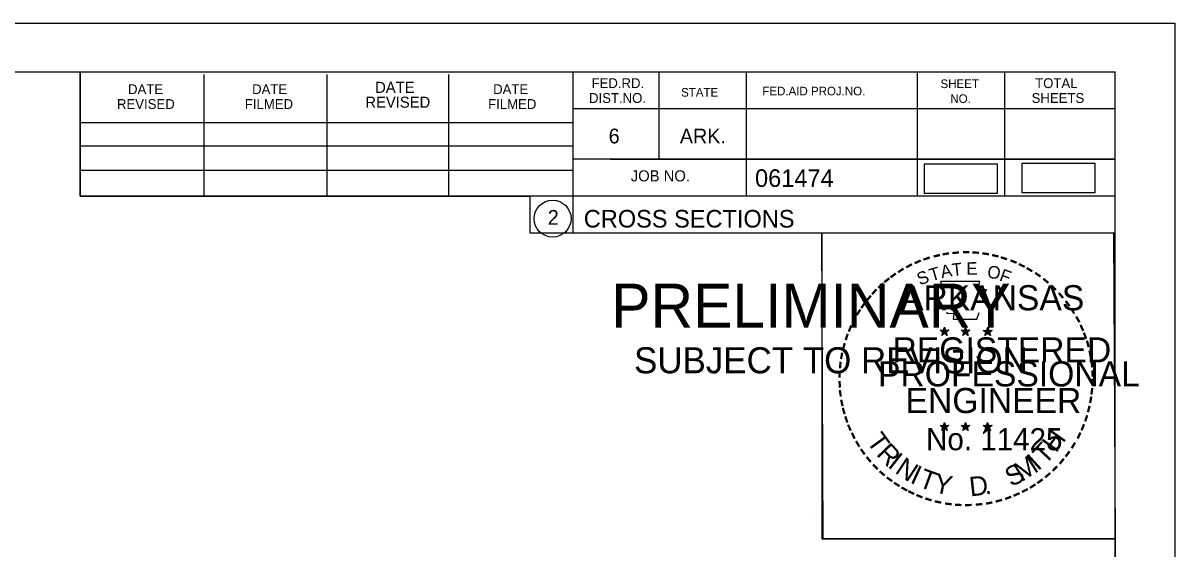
# Model space of a CAD drawing. Extents: x 1359801 to 1362404, y 372415 to 374228.
# Drawn here: x 1361891.3 to 1361982.8, y 373546.1 to 373588 of the extents above; entities that cross this region are included whole.
import ezdxf

# ---------------------------------------------------------------- set-up
doc = ezdxf.new("R2010")
doc.units = 0
for name, color, linetype in [('S_PRIMARY_CTL_ANNOT', 7, 'Continuous'), ('S_SHOULDER', 7, 'Continuous'), ('S_TELEPHONE_UTILITIES', 7, 'Continuous'), ('S_UNDERGROUND_CABLE', 7, 'Continuous'), ('S_UTL_PT_SYM', 7, 'Continuous')]:
    doc.layers.add(name, color=color, linetype=linetype)

msp = doc.modelspace()

# ---------------------------------------------------------------- linework, layer by layer
at = {"layer": 'S_SHOULDER'}
for p, q in [((1361649.489, 373587.952), (1361982.823, 373587.952)), ((1361954.105, 373548.802), (1361954.105, 373548.802))]:
    msp.add_line(p, q, dxfattribs=at)
for points in [[(1361649.483, 373587.952), (1361982.823, 373587.952), (1361982.823, 373374.615), (1361649.483, 373374.615)], [(1361895.81, 373584.058), (1361895.81, 373574.178), (1361931.542, 373574.178), (1361931.542, 373571.258), (1361954.742, 373571.258), (1361954.742, 373546.925), (1361978.07, 373546.925), (1361978.07, 373378.598), (1361661.89, 373378.598), (1361661.89, 373584.058)], [(1361954.742, 373571.258), (1361977.95, 373571.258), (1361978.07, 373546.925), (1361954.862, 373546.925)]]:
    msp.add_lwpolyline(points, close=True, dxfattribs=at)
at = {"layer": 'S_TELEPHONE_UTILITIES'}
for p, q in [((1361964.504, 373563.767), (1361964.463, 373563.515)), ((1361964.504, 373563.402), (1361964.504, 373563.767)), ((1361964.504, 373563.767), (1361964.553, 373563.517)), ((1361966.174, 373563.767), (1361966.133, 373563.515)), ((1361966.174, 373563.402), (1361966.174, 373563.767)), ((1361966.174, 373563.767), (1361966.223, 373563.517)), ((1361967.938, 373563.755), (1361967.897, 373563.503)), ((1361967.938, 373563.39), (1361967.938, 373563.755)), ((1361967.938, 373563.755), (1361967.987, 373563.505)), ((1361964.155, 373563.513), (1361964.504, 373563.402)), ((1361964.155, 373563.513), (1361964.408, 373563.468)), ((1361964.155, 373563.513), (1361964.392, 373563.391)), ((1361964.288, 373563.105), (1361964.504, 373563.402)), ((1361964.288, 373563.105), (1361964.414, 373563.349)), ((1361964.288, 373563.105), (1361964.502, 373563.322)), ((1361964.717, 373563.105), (1361964.502, 373563.319)), ((1361964.851, 373563.513), (1361964.504, 373563.402)), ((1361964.717, 373563.105), (1361964.504, 373563.402)), ((1361964.851, 373563.513), (1361964.565, 373563.464)), ((1361964.717, 373563.105), (1361964.58, 373563.396)), ((1361964.851, 373563.513), (1361964.647, 373563.411)), ((1361965.825, 373563.513), (1361966.174, 373563.402)), ((1361965.825, 373563.513), (1361966.078, 373563.468)), ((1361965.825, 373563.513), (1361966.062, 373563.391)), ((1361965.958, 373563.105), (1361966.174, 373563.402)), ((1361965.958, 373563.105), (1361966.084, 373563.349)), ((1361965.958, 373563.105), (1361966.172, 373563.322)), ((1361966.387, 373563.105), (1361966.172, 373563.319)), ((1361966.521, 373563.513), (1361966.174, 373563.402)), ((1361966.387, 373563.105), (1361966.174, 373563.402)), ((1361966.521, 373563.513), (1361966.235, 373563.464)), ((1361966.387, 373563.105), (1361966.25, 373563.396)), ((1361966.521, 373563.513), (1361966.317, 373563.411)), ((1361967.589, 373563.501), (1361967.938, 373563.39)), ((1361967.589, 373563.501), (1361967.842, 373563.456)), ((1361967.589, 373563.501), (1361967.826, 373563.379)), ((1361967.722, 373563.093), (1361967.938, 373563.39)), ((1361967.722, 373563.093), (1361967.848, 373563.337)), ((1361967.722, 373563.093), (1361967.936, 373563.31)), ((1361968.151, 373563.093), (1361967.936, 373563.307)), ((1361968.285, 373563.501), (1361967.938, 373563.39)), ((1361968.151, 373563.093), (1361967.938, 373563.39)), ((1361968.285, 373563.501), (1361967.999, 373563.452)), ((1361968.151, 373563.093), (1361968.014, 373563.384)), ((1361968.285, 373563.501), (1361968.081, 373563.399)), ((1361964.151, 373555.94), (1361964.5, 373555.829)), ((1361964.151, 373555.94), (1361964.404, 373555.895)), ((1361964.151, 373555.94), (1361964.388, 373555.818)), ((1361964.284, 373555.532), (1361964.5, 373555.829)), ((1361964.284, 373555.532), (1361964.41, 373555.776)), ((1361964.284, 373555.532), (1361964.498, 373555.749)), ((1361964.5, 373556.194), (1361964.459, 373555.942)), ((1361964.713, 373555.532), (1361964.498, 373555.746)), ((1361964.5, 373555.829), (1361964.5, 373556.194)), ((1361964.5, 373556.194), (1361964.549, 373555.944)), ((1361964.847, 373555.94), (1361964.5, 373555.829)), ((1361964.713, 373555.532), (1361964.5, 373555.829)), ((1361964.847, 373555.94), (1361964.561, 373555.891)), ((1361964.713, 373555.532), (1361964.576, 373555.823)), ((1361964.847, 373555.94), (1361964.643, 373555.838)), ((1361965.82, 373555.94), (1361966.169, 373555.829)), ((1361965.82, 373555.94), (1361966.073, 373555.895)), ((1361965.82, 373555.94), (1361966.057, 373555.818)), ((1361965.953, 373555.532), (1361966.169, 373555.829)), ((1361965.953, 373555.532), (1361966.079, 373555.776)), ((1361965.953, 373555.532), (1361966.167, 373555.749)), ((1361966.169, 373556.194), (1361966.128, 373555.942)), ((1361966.382, 373555.532), (1361966.167, 373555.746)), ((1361966.169, 373555.829), (1361966.169, 373556.194)), ((1361966.169, 373556.194), (1361966.218, 373555.944)), ((1361966.516, 373555.94), (1361966.169, 373555.829)), ((1361966.382, 373555.532), (1361966.169, 373555.829)), ((1361966.516, 373555.94), (1361966.23, 373555.891)), ((1361966.382, 373555.532), (1361966.245, 373555.823)), ((1361966.516, 373555.94), (1361966.312, 373555.838)), ((1361967.587, 373555.93), (1361967.936, 373555.819)), ((1361967.587, 373555.93), (1361967.84, 373555.885)), ((1361967.587, 373555.93), (1361967.824, 373555.808)), ((1361967.72, 373555.522), (1361967.936, 373555.819)), ((1361967.72, 373555.522), (1361967.846, 373555.766)), ((1361967.72, 373555.522), (1361967.934, 373555.739)), ((1361967.936, 373556.184), (1361967.895, 373555.932)), ((1361968.149, 373555.522), (1361967.934, 373555.736)), ((1361967.936, 373555.819), (1361967.936, 373556.184)), ((1361967.936, 373556.184), (1361967.985, 373555.934)), ((1361968.283, 373555.93), (1361967.936, 373555.819)), ((1361968.149, 373555.522), (1361967.936, 373555.819)), ((1361968.283, 373555.93), (1361967.997, 373555.881)), ((1361968.149, 373555.522), (1361968.012, 373555.813)), ((1361968.283, 373555.93), (1361968.079, 373555.828))]:
    msp.add_line(p, q, dxfattribs=at)
for points in [[(1361964.196, 373567.391), (1361964.465, 373566.564)], [(1361967.707, 373566.469), (1361967.849, 373566.753), (1361967.164, 373566.729), (1361967.312, 373567.391), (1361964.196, 373567.391)], [(1361964.688, 373564.968), (1361964.688, 373564.881), (1361965.251, 373564.862), (1361965.197, 373564.389), (1361967.067, 373564.389), (1361967.268, 373564.925)], [(1361964.504, 373563.767), (1361964.717, 373563.105), (1361964.155, 373563.513), (1361964.851, 373563.513), (1361964.288, 373563.105), (1361964.504, 373563.767)], [(1361966.174, 373563.767), (1361966.387, 373563.105), (1361965.825, 373563.513), (1361966.521, 373563.513), (1361965.958, 373563.105), (1361966.174, 373563.767)], [(1361967.938, 373563.755), (1361968.151, 373563.093), (1361967.589, 373563.501), (1361968.285, 373563.501), (1361967.722, 373563.093), (1361967.938, 373563.755)], [(1361964.5, 373556.194), (1361964.713, 373555.532), (1361964.151, 373555.94), (1361964.847, 373555.94), (1361964.284, 373555.532), (1361964.5, 373556.194)], [(1361966.169, 373556.194), (1361966.382, 373555.532), (1361965.82, 373555.94), (1361966.516, 373555.94), (1361965.953, 373555.532), (1361966.169, 373556.194)], [(1361967.936, 373556.184), (1361968.149, 373555.522), (1361967.587, 373555.93), (1361968.283, 373555.93), (1361967.72, 373555.522), (1361967.936, 373556.184)]]:
    msp.add_lwpolyline(points, dxfattribs=at)
for centre, radius in [((1361964.503, 373563.401), 0.172), ((1361964.503, 373563.401), 0.145), ((1361966.173, 373563.401), 0.172), ((1361966.173, 373563.401), 0.145), ((1361967.937, 373563.389), 0.172), ((1361967.937, 373563.389), 0.145), ((1361964.503, 373563.401), 0.116), ((1361964.503, 373563.401), 0.0991), ((1361964.503, 373563.401), 0.0747), ((1361964.503, 373563.401), 0.0495), ((1361964.503, 373563.401), 0.0296), ((1361966.173, 373563.401), 0.116), ((1361966.173, 373563.401), 0.0991), ((1361966.173, 373563.401), 0.0747), ((1361966.173, 373563.401), 0.0495), ((1361966.173, 373563.401), 0.0296), ((1361967.937, 373563.389), 0.116), ((1361967.937, 373563.389), 0.0991), ((1361967.937, 373563.389), 0.0747), ((1361967.937, 373563.389), 0.0495), ((1361967.937, 373563.389), 0.0296), ((1361964.499, 373555.828), 0.172), ((1361964.499, 373555.828), 0.145), ((1361964.499, 373555.828), 0.116), ((1361964.499, 373555.828), 0.0991), ((1361964.499, 373555.828), 0.0747), ((1361964.499, 373555.828), 0.0495), ((1361964.499, 373555.828), 0.0296), ((1361966.168, 373555.828), 0.172), ((1361966.168, 373555.828), 0.145), ((1361966.168, 373555.828), 0.116), ((1361966.168, 373555.828), 0.0991), ((1361966.168, 373555.828), 0.0747), ((1361966.168, 373555.828), 0.0495), ((1361966.168, 373555.828), 0.0296), ((1361967.935, 373555.818), 0.172), ((1361967.935, 373555.818), 0.145), ((1361967.935, 373555.818), 0.116), ((1361967.935, 373555.818), 0.0991), ((1361967.935, 373555.818), 0.0747), ((1361967.935, 373555.818), 0.0495), ((1361967.935, 373555.818), 0.0296)]:
    msp.add_circle(centre, radius, dxfattribs=at)
at = {"layer": 'S_UNDERGROUND_CABLE'}
for points in [[(1361962.88, 373574.424), (1361968.713, 373574.424), (1361968.713, 373576.734), (1361962.88, 373576.734)], [(1361970.649, 373574.483), (1361976.482, 373574.483), (1361976.482, 373576.793), (1361970.649, 373576.793)]]:
    msp.add_lwpolyline(points, close=True, dxfattribs=at)
at = {"layer": 'S_UTL_PT_SYM'}
for p, q in [((1361661.89, 373584.058), (1361978.07, 373584.058)), ((1361895.81, 373574.178), (1361895.81, 373584.058)), ((1361905.67, 373574.178), (1361905.67, 373583.858)), ((1361915.43, 373574.178), (1361915.43, 373583.858)), ((1361925.11, 373574.178), (1361925.11, 373583.858)), ((1361934.97, 373584.058), (1361934.97, 373571.258)), ((1361941.81, 373584.058), (1361941.81, 373577.118)), ((1361948.75, 373584.058), (1361948.75, 373574.178)), ((1361962.33, 373584.058), (1361962.33, 373574.178)), ((1361969.27, 373584.058), (1361969.27, 373574.178)), ((1361978.07, 373378.598), (1361978.07, 373584.058)), ((1361978.07, 373581.118), (1361934.97, 373581.118)), ((1361978.07, 373581.138), (1361978.07, 373581.138)), ((1361895.81, 373580.038), (1361934.97, 373580.038)), ((1361895.81, 373578.178), (1361934.97, 373578.178)), ((1361978.07, 373577.118), (1361934.97, 373577.118)), ((1361937.93, 373577.118), (1361978.07, 373577.118)), ((1361895.81, 373574.178), (1361895.81, 373576.238)), ((1361895.81, 373576.238), (1361934.97, 373576.238)), ((1361978.07, 373574.178), (1361895.81, 373574.178)), ((1361934.97, 373571.258), (1361978.07, 373571.258))]:
    msp.add_line(p, q, dxfattribs=at)
msp.add_circle((1361933.357, 373572.393), 1.467, dxfattribs=at)

# ---------------------------------------------------------------- texts
at = {"layer": 'S_PRIMARY_CTL_ANNOT'}
for s, height, p in [('PRELIMINARY', 3.5, (1361938.021, 373563.721)), ('DWB', 0.01, (1361938.768, 373565.57)), ('SUBJECT TO REVISION', 2.07511, (1361939.83, 373560.092))]:
    msp.add_text(s, height=height, rotation=360, dxfattribs=at).set_placement(p)
at = {"layer": 'S_TELEPHONE_UTILITIES'}
for s, height, rotation, p in [('-', 1.6, 24.30721, (1361962.31, 373568.249)), ('-', 1.6, 19.17608, (1361962.944, 373568.518)), ('-', 1.6, 13.63015, (1361963.694, 373568.759)), ('-', 1.6, 10.21935, (1361964.372, 373568.921)), ('-', 1.6, 5.89682, (1361965.101, 373569.031)), ('-', 1.6, 0.18623, (1361965.873, 373569.103)), ('-', 1.6, 357.74304, (1361966.596, 373569.09)), ('-', 1.6, 352.16172, (1361967.34, 373569.034)), ('-', 1.6, 347.20489, (1361968.059, 373568.92)), ('-', 1.6, 342.3362, (1361968.694, 373568.765)), ('-', 1.6, 337.85509, (1361969.429, 373568.542)), ('-', 1.6, 34.06357, (1361961.08, 373567.562)), ('-', 1.6, 28.79182, (1361961.677, 373567.932)), ('S', 1, 21.59401, (1361962.551, 373567.069)), ('T', 1, 16.4036, (1361963.465, 373567.4)), ('A', 1, 11.21318, (1361964.291, 373567.651)), ('T', 1, 6.02276, (1361965.14, 373567.817)), ('E', 1, 0.83234, (1361966.245, 373567.927)), ('O', 1, 350.4515, (1361967.849, 373567.717)), ('F', 1, 340.07066, (1361968.803, 373567.489)), ('-', 1.6, 334.12109, (1361970.06, 373568.271)), ('-', 1.6, 329.64089, (1361970.639, 373567.988)), ('-', 1.6, 325.86266, (1361971.282, 373567.627)), ('-', 1.6, 42.96224, (1361959.593, 373566.372)), ('-', 1.6, 38.95066, (1361960.026, 373566.789)), ('-', 1.6, 36.23174, (1361960.502, 373567.167)), ('-', 1.6, 320.52971, (1361971.892, 373567.201)), ('-', 1.6, 50.61417, (1361958.742, 373565.408)), ('-', 1.6, 48.42305, (1361959.145, 373565.894)), ('ARKANSAS', 2, 360, (1361961.049, 373565.103)), ('-', 1.6, 315.57859, (1361972.491, 373566.713)), ('-', 1.6, 309.87973, (1361973.06, 373566.163)), ('-', 1.6, 54.23247, (1361958.329, 373564.841)), ('-', 1.6, 306.65218, (1361973.585, 373565.561)), ('-', 1.6, 62.87135, (1361957.691, 373563.7)), ('-', 1.6, 58.07063, (1361958.004, 373564.314)), ('-', 1.4, 303.67529, (1361974.071, 373564.993)), ('-', 1.6, 299.66835, (1361974.39, 373564.386)), ('-', 1.6, 67.77427, (1361957.432, 373563.089)), ('-', 1.6, 294.66279, (1361974.714, 373563.774)), ('-', 1.6, 72.39447, (1361957.213, 373562.459)), ('REGISTERED', 2, 360, (1361960.371, 373560.954)), ('DWB', 0.01, 360, (1361964.491, 373563.397)), ('DWB', 0.01, 360, (1361966.161, 373563.397)), ('DWB', 0.01, 360, (1361967.925, 373563.386)), ('-', 1.6, 290.57283, (1361974.971, 373563.197)), ('-', 1.6, 285.12326, (1361975.205, 373562.617)), ('-', 1.6, 81.20126, (1361956.884, 373561.032)), ('-', 1.6, 75.46096, (1361957.016, 373561.745)), ('-', 1.6, 280.54934, (1361975.405, 373561.875)), ('-', 1.6, 85.18634, (1361956.808, 373560.341)), ('PROFESSIONAL', 2, 360, (1361959.223, 373559.05)), ('-', 1.6, 276.59616, (1361975.567, 373561.107)), ('-', 1.6, 89.06224, (1361956.783, 373559.64)), ('-', 1.6, 274.33011, (1361975.627, 373560.385)), ('-', 1.6, 94.19588, (1361956.818, 373558.915)), ('ENGINEER', 2, 360, (1361961.41, 373556.925)), ('-', 1.6, 269.94067, (1361975.661, 373559.753)), ('-', 1.6, 98.94793, (1361956.89, 373558.248)), ('-', 1.6, 260.99529, (1361975.571, 373558.433)), ('-', 1.6, 263.5172, (1361975.642, 373559.087)), ('-', 1.6, 101.71495, (1361957.025, 373557.515)), ('-', 1.6, 105.45785, (1361957.187, 373556.92)), ('-', 1.6, 255.7626, (1361975.461, 373557.755)), ('-', 1.6, 109.08742, (1361957.402, 373556.289)), ('-', 1.6, 252.86809, (1361975.28, 373557.035)), ('-', 1.6, 114.06432, (1361957.656, 373555.693)), ('-', 1.6, 115.72885, (1361957.961, 373555.075)), ('T', 1.54, 306.04056, (1361958.26, 373554.667)), ('No. 11425', 1.757, 360, (1361963.038, 373553.974)), ('DWB', 0.01, 360, (1361964.487, 373555.824)), ('DWB', 0.01, 360, (1361966.156, 373555.824)), ('DWB', 0.01, 360, (1361967.923, 373555.814)), ('H', 1.54, 54.60883, (1361973.38, 373553.702)), ('-', 1.6, 244.61971, (1361974.795, 373555.733)), ('-', 1.6, 247.88866, (1361975.057, 373556.362)), ('-', 1.6, 120.44712, (1361958.318, 373554.489)), ('R', 1.54, 314.00497, (1361959.022, 373553.619)), ('T', 1.54, 46.64442, (1361972.49, 373552.76)), ('-', 1.6, 239.07125, (1361974.401, 373554.981)), ('-', 1.6, 125.89344, (1361958.721, 373553.928)), ('-', 1.6, 130.71812, (1361959.183, 373553.376)), ('I', 1.54, 321.96938, (1361959.923, 373552.687)), ('M', 1.54, 32.65632, (1361970.645, 373551.435)), ('I', 1.54, 42.11359, (1361971.929, 373552.282)), ('-', 1.6, 233.84524, (1361973.999, 373554.328)), ('-', 1.6, 134.22381, (1361959.7, 373552.831)), ('N', 1.54, 326.50021, (1361960.49, 373552.216)), ('I', 1.54, 335.36034, (1361961.698, 373551.43)), ('S', 1.54, 26.9312, (1361969.806, 373551.029)), ('-', 1.6, 225.76533, (1361973.09, 373553.198)), ('-', 1.6, 231.25377, (1361973.569, 373553.762)), ('-', 1.6, 138.93382, (1361960.225, 373552.367)), ('-', 1.6, 144.64634, (1361960.781, 373551.961)), ('T', 1.54, 339.89117, (1361962.359, 373551.102)), ('Y', 1.54, 347.85558, (1361963.576, 373550.657)), ('D', 1.54, 6.39691, (1361966.561, 373550.298)), ('-', 1.6, 215.73633, (1361972.019, 373552.217)), ('-', 1.6, 221.08509, (1361972.568, 373552.689)), ('-', 1.6, 148.08978, (1361961.342, 373551.59)), ('-', 1.6, 151.57039, (1361961.921, 373551.265)), ('-', 1.6, 154.60019, (1361962.443, 373551.018)), ('.', 1.54, 13.76417, (1361967.753, 373550.426)), ('-', 1.6, 207.35684, (1361970.927, 373551.484)), ('-', 1.6, 212.24909, (1361971.485, 373551.83)), ('-', 1.6, 158.56121, (1361963.067, 373550.764)), ('-', 1.6, 162.79826, (1361963.754, 373550.551)), ('-', 1.6, 167.55551, (1361964.469, 373550.387)), ('-', 1.6, 173.11546, (1361965.241, 373550.277)), ('-', 1.6, 191.28576, (1361968.278, 373550.451)), ('-', 1.6, 195.47429, (1361969.007, 373550.65)), ('-', 1.6, 200.71842, (1361969.684, 373550.892)), ('-', 1.6, 204.25161, (1361970.303, 373551.165)), ('-', 1.6, 176.51827, (1361965.989, 373550.224)), ('-', 1.6, 181.59176, (1361966.733, 373550.243)), ('-', 1.6, 185.81666, (1361967.542, 373550.319))]:
    msp.add_text(s, height=height, rotation=rotation, dxfattribs=at).set_placement(p)
at = {"layer": 'S_UTL_PT_SYM'}
for s, height, p in [('DATE', 0.7819, (1361899.61, 373582.298)), ('DATE', 0.7819, (1361909.47, 373582.298)), ('DATE', 0.8792, (1361919.25, 373582.398)), ('DATE', 0.7819, (1361928.63, 373582.298)), ('FED.RD.', 0.7819, (1361936.45, 373582.778)), ('STATE', 0.684, (1361943.57, 373582.098)), ('FED.AID PROJ.NO.', 0.684, (1361950.03, 373582.198)), ('SHEET', 0.684, (1361964.19, 373582.778)), ('TOTAL', 0.7819, (1361971.71, 373582.778)), ('REVISED', 0.7819, (1361898.73, 373581.118)), ('FILMED', 0.7819, (1361908.89, 373581.118)), ('REVISED', 0.8792, (1361918.47, 373581.218)), ('FILMED', 0.7819, (1361928.23, 373581.118)), ('DIST.NO.', 0.7819, (1361936.25, 373581.598)), ('NO.', 0.684, (1361964.97, 373581.598)), ('SHEETS', 0.7819, (1361971.43, 373581.598)), ('6', 1.172, (1361937.81, 373578.378)), ('ARK.', 1.1723, (1361943.47, 373578.378)), ('JOB NO.', 0.8792, (1361939.57, 373575.358)), ('061474', 1.4, (1361949.446, 373574.917)), ('2', 1.172, (1361932.974, 373571.907)), ('CROSS SECTIONS', 1.4, (1361935.834, 373571.688))]:
    msp.add_text(s, height=height, rotation=360, dxfattribs=at).set_placement(p)

doc.saveas('drawing.dxf')
